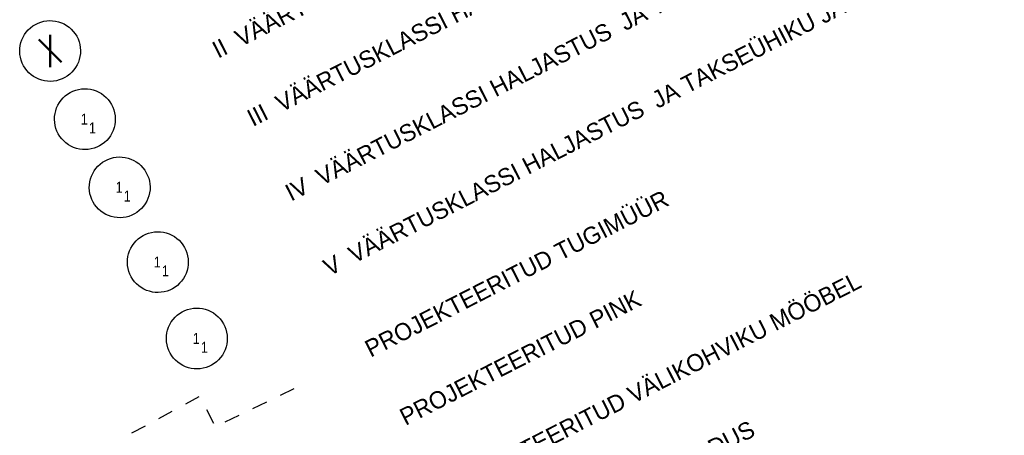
# Model space of a CAD drawing. Header units: metres. Extents: x 538891 to 1080079, y 6588829 to 13178720.
# Tile 619 of 656: x 540280 to 540331, y 6589249 to 6589270. Entities that reach past the tile are written whole.
import ezdxf

# ---------------------------------------------------------------- set-up
doc = ezdxf.new("R2010")
doc.units = ezdxf.units.M
doc.header["$LTSCALE"] = 0.4
doc.linetypes.add('VW-02 Medium Dashed', pattern=[4, 2, -2])
doc.layers.add('KINO_VORMISTUS', color=7, linetype='Continuous')
doc.styles.add('Arial Narrow', font='ARIALN.TTF')
doc.styles.add('HK Explorer Light', font='txt')

msp = doc.modelspace()

# ---------------------------------------------------------------- linework, layer by layer
at = {"layer": 'KINO_VORMISTUS', "color": 140, "linetype": 'Continuous', "lineweight": 50, "true_color": 0x00bfff}
for p, q in [((540281.5509, 6589267.9093), (540281.5509, 6589269.5838)), ((540280.9588, 6589269.3386), (540282.1429, 6589268.1545))]:
    msp.add_line(p, q, dxfattribs=at)
at = {"layer": 'KINO_VORMISTUS', "color": 5, "linetype": 'Continuous', "lineweight": 25, "true_color": 0x0000ff, "flags": 128}
for points in [[(540282.4151, 6589270.0793), (540282.5415, 6589269.9882), (540282.6585, 6589269.8851), (540282.7647, 6589269.7711), (540282.8593, 6589269.6472), (540282.9413, 6589269.5146), (540283.0099, 6589269.3746), (540283.0644, 6589269.2286), (540283.1044, 6589269.0779), (540283.1294, 6589268.924), (540283.1392, 6589268.7685), (540283.1336, 6589268.6127), (540283.1129, 6589268.4582), (540283.0771, 6589268.3065), (540283.0266, 6589268.159), (540282.9619, 6589268.0172), (540282.8836, 6589267.8824), (540282.7925, 6589267.7559), (540282.6894, 6589267.639), (540282.5754, 6589267.5327), (540282.4515, 6589267.4381), (540282.3189, 6589267.3562), (540282.1789, 6589267.2876), (540282.0329, 6589267.233), (540281.8822, 6589267.1931), (540281.7284, 6589267.1681), (540281.5728, 6589267.1583), (540281.417, 6589267.1638), (540281.2625, 6589267.1845), (540281.1108, 6589267.2203), (540280.9633, 6589267.2708), (540280.8215, 6589267.3355), (540280.6867, 6589267.4138), (540280.5602, 6589267.5049), (540280.4433, 6589267.608), (540280.337, 6589267.722), (540280.2425, 6589267.846), (540280.1605, 6589267.9785), (540280.0919, 6589268.1185), (540280.0374, 6589268.2646), (540279.9974, 6589268.4152), (540279.9724, 6589268.5691), (540279.9626, 6589268.7247), (540279.9681, 6589268.8804), (540279.9889, 6589269.0349), (540280.0247, 6589269.1867), (540280.0751, 6589269.3341), (540280.1398, 6589269.4759), (540280.2181, 6589269.6107), (540280.3093, 6589269.7372), (540280.4123, 6589269.8541), (540280.5264, 6589269.9604), (540280.6503, 6589270.055), (540280.7829, 6589270.137), (540280.9229, 6589270.2055), (540281.0689, 6589270.2601), (540281.2196, 6589270.3), (540281.3734, 6589270.325), (540281.529, 6589270.3348), (540281.6848, 6589270.3293), (540281.8393, 6589270.3086), (540281.991, 6589270.2728), (540282.1385, 6589270.2223), (540282.2803, 6589270.1576)], [(540284.2335, 6589266.5166), (540284.36, 6589266.4254), (540284.4769, 6589266.3223), (540284.5832, 6589266.2083), (540284.6778, 6589266.0844), (540284.7597, 6589265.9518), (540284.8283, 6589265.8118), (540284.8828, 6589265.6658), (540284.9228, 6589265.5151), (540284.9478, 6589265.3613), (540284.9576, 6589265.2057), (540284.9521, 6589265.0499), (540284.9313, 6589264.8954), (540284.8956, 6589264.7437), (540284.8451, 6589264.5962), (540284.7804, 6589264.4544), (540284.7021, 6589264.3196), (540284.611, 6589264.1931), (540284.5079, 6589264.0762), (540284.3938, 6589263.9699), (540284.2699, 6589263.8754), (540284.1373, 6589263.7934), (540283.9974, 6589263.7248), (540283.8513, 6589263.6703), (540283.7007, 6589263.6303), (540283.5468, 6589263.6053), (540283.3912, 6589263.5955), (540283.2354, 6589263.601), (540283.0809, 6589263.6218), (540282.9292, 6589263.6576), (540282.7818, 6589263.7081), (540282.6399, 6589263.7727), (540282.5051, 6589263.851), (540282.3787, 6589263.9422), (540282.2617, 6589264.0452), (540282.1555, 6589264.1593), (540282.0609, 6589264.2832), (540281.9789, 6589264.4158), (540281.9103, 6589264.5558), (540281.8558, 6589264.7018), (540281.8159, 6589264.8525), (540281.7909, 6589265.0063), (540281.7811, 6589265.1619), (540281.7866, 6589265.3177), (540281.8073, 6589265.4722), (540281.8431, 6589265.6239), (540281.8936, 6589265.7714), (540281.9583, 6589265.9132), (540282.0366, 6589266.048), (540282.1277, 6589266.1745), (540282.2308, 6589266.2914), (540282.3448, 6589266.3976), (540282.4687, 6589266.4922), (540282.6013, 6589266.5742), (540282.7413, 6589266.6428), (540282.8873, 6589266.6973), (540283.038, 6589266.7373), (540283.1919, 6589266.7623), (540283.3474, 6589266.7721), (540283.5032, 6589266.7666), (540283.6577, 6589266.7458), (540283.8094, 6589266.71), (540283.9569, 6589266.6595), (540284.0987, 6589266.5948)]]:
    msp.add_lwpolyline(points, close=True, dxfattribs=at)
at = {"layer": 'KINO_VORMISTUS', "color": 82, "linetype": 'Continuous', "lineweight": 25, "true_color": 0x33cc00, "flags": 128}
msp.add_lwpolyline([(540286.052, 6589262.9538), (540286.1784, 6589262.8627), (540286.2954, 6589262.7596), (540286.4016, 6589262.6455), (540286.4962, 6589262.5216), (540286.5782, 6589262.389), (540286.6468, 6589262.2491), (540286.7013, 6589262.103), (540286.7412, 6589261.9524), (540286.7662, 6589261.7985), (540286.776, 6589261.6429), (540286.7705, 6589261.4871), (540286.7498, 6589261.3327), (540286.714, 6589261.1809), (540286.6635, 6589261.0335), (540286.5988, 6589260.8916), (540286.5205, 6589260.7568), (540286.4294, 6589260.6304), (540286.3263, 6589260.5134), (540286.2123, 6589260.4072), (540286.0884, 6589260.3126), (540285.9558, 6589260.2306), (540285.8158, 6589260.162), (540285.6698, 6589260.1075), (540285.5191, 6589260.0676), (540285.3652, 6589260.0426), (540285.2097, 6589260.0328), (540285.0539, 6589260.0383), (540284.8994, 6589260.059), (540284.7477, 6589260.0948), (540284.6002, 6589260.1453), (540284.4584, 6589260.21), (540284.3236, 6589260.2883), (540284.1971, 6589260.3794), (540284.0802, 6589260.4825), (540283.9739, 6589260.5965), (540283.8793, 6589260.7204), (540283.7974, 6589260.853), (540283.7288, 6589260.993), (540283.6742, 6589261.139), (540283.6343, 6589261.2897), (540283.6093, 6589261.4436), (540283.5995, 6589261.5991), (540283.605, 6589261.7549), (540283.6257, 6589261.9094), (540283.6615, 6589262.0611), (540283.712, 6589262.2086), (540283.7767, 6589262.3504), (540283.855, 6589262.4852), (540283.9461, 6589262.6117), (540284.0492, 6589262.7286), (540284.1633, 6589262.8349), (540284.2872, 6589262.9295), (540284.4198, 6589263.0114), (540284.5597, 6589263.08), (540284.7058, 6589263.1345), (540284.8564, 6589263.1745), (540285.0103, 6589263.1995), (540285.1659, 6589263.2093), (540285.3217, 6589263.2038), (540285.4761, 6589263.183), (540285.6279, 6589263.1473), (540285.7753, 6589263.0968), (540285.9172, 6589263.0321)], close=True, dxfattribs=at)
at = {"layer": 'KINO_VORMISTUS', "color": 30, "linetype": 'Continuous', "lineweight": 25, "true_color": 0xff7f00, "flags": 128}
msp.add_lwpolyline([(540288.045, 6589259.049), (540288.1714, 6589258.9579), (540288.2884, 6589258.8548), (540288.3946, 6589258.7408), (540288.4892, 6589258.6168), (540288.5712, 6589258.4843), (540288.6398, 6589258.3443), (540288.6943, 6589258.1982), (540288.7342, 6589258.0476), (540288.7592, 6589257.8937), (540288.769, 6589257.7381), (540288.7635, 6589257.5824), (540288.7428, 6589257.4279), (540288.707, 6589257.2761), (540288.6565, 6589257.1287), (540288.5918, 6589256.9869), (540288.5135, 6589256.8521), (540288.4224, 6589256.7256), (540288.3193, 6589256.6087), (540288.2053, 6589256.5024), (540288.0814, 6589256.4078), (540287.9488, 6589256.3258), (540287.8088, 6589256.2573), (540287.6628, 6589256.2027), (540287.5121, 6589256.1628), (540287.3582, 6589256.1378), (540287.2027, 6589256.128), (540287.0469, 6589256.1335), (540286.8924, 6589256.1542), (540286.7407, 6589256.19), (540286.5932, 6589256.2405), (540286.4514, 6589256.3052), (540286.3166, 6589256.3835), (540286.1901, 6589256.4746), (540286.0732, 6589256.5777), (540285.9669, 6589256.6917), (540285.8723, 6589256.8156), (540285.7904, 6589256.9482), (540285.7218, 6589257.0882), (540285.6673, 6589257.2342), (540285.6273, 6589257.3849), (540285.6023, 6589257.5388), (540285.5925, 6589257.6943), (540285.598, 6589257.8501), (540285.6188, 6589258.0046), (540285.6545, 6589258.1563), (540285.705, 6589258.3038), (540285.7697, 6589258.4456), (540285.848, 6589258.5804), (540285.9391, 6589258.7069), (540286.0422, 6589258.8238), (540286.1563, 6589258.9301), (540286.2802, 6589259.0247), (540286.4128, 6589259.1066), (540286.5527, 6589259.1752), (540286.6988, 6589259.2298), (540286.8494, 6589259.2697), (540287.0033, 6589259.2947), (540287.1589, 6589259.3045), (540287.3147, 6589259.299), (540287.4692, 6589259.2783), (540287.6209, 6589259.2425), (540287.7683, 6589259.192), (540287.9102, 6589259.1273)], close=True, dxfattribs=at)
at = {"layer": 'KINO_VORMISTUS', "color": 25, "linetype": 'Continuous', "lineweight": 25, "true_color": 0x995f4c, "flags": 128}
msp.add_lwpolyline([(540290.0816, 6589255.0587), (540290.2081, 6589254.9676), (540290.325, 6589254.8645), (540290.4313, 6589254.7504), (540290.5259, 6589254.6265), (540290.6078, 6589254.4939), (540290.6764, 6589254.354), (540290.731, 6589254.2079), (540290.7709, 6589254.0573), (540290.7959, 6589253.9034), (540290.8057, 6589253.7478), (540290.8002, 6589253.592), (540290.7795, 6589253.4376), (540290.7437, 6589253.2858), (540290.6932, 6589253.1384), (540290.6285, 6589252.9965), (540290.5502, 6589252.8617), (540290.4591, 6589252.7353), (540290.356, 6589252.6183), (540290.2419, 6589252.5121), (540290.118, 6589252.4175), (540289.9854, 6589252.3355), (540289.8455, 6589252.267), (540289.6994, 6589252.2124), (540289.5488, 6589252.1725), (540289.3949, 6589252.1475), (540289.2393, 6589252.1377), (540289.0835, 6589252.1432), (540288.9291, 6589252.1639), (540288.7773, 6589252.1997), (540288.6299, 6589252.2502), (540288.488, 6589252.3149), (540288.3532, 6589252.3932), (540288.2268, 6589252.4843), (540288.1098, 6589252.5874), (540288.0036, 6589252.7014), (540287.909, 6589252.8253), (540287.827, 6589252.9579), (540287.7584, 6589253.0979), (540287.7039, 6589253.2439), (540287.664, 6589253.3946), (540287.639, 6589253.5485), (540287.6292, 6589253.704), (540287.6347, 6589253.8598), (540287.6554, 6589254.0143), (540287.6912, 6589254.166), (540287.7417, 6589254.3135), (540287.8064, 6589254.4553), (540287.8847, 6589254.5901), (540287.9758, 6589254.7166), (540288.0789, 6589254.8335), (540288.1929, 6589254.9398), (540288.3168, 6589255.0344), (540288.4494, 6589255.1163), (540288.5894, 6589255.1849), (540288.7354, 6589255.2395), (540288.8861, 6589255.2794), (540289.04, 6589255.3044), (540289.1955, 6589255.3142), (540289.3513, 6589255.3087), (540289.5058, 6589255.288), (540289.6575, 6589255.2522), (540289.805, 6589255.2017), (540289.9468, 6589255.137)], close=True, dxfattribs=at)
at = {"layer": 'KINO_VORMISTUS', "color": 7, "linetype": 'VW-02 Medium Dashed', "lineweight": 25, "flags": 128}
msp.add_lwpolyline([(540285.825, 6589248.7881), (540289.3627, 6589250.706), (540290.1754, 6589249.1138), (540294.3814, 6589251.1483)], dxfattribs=at)

# ---------------------------------------------------------------- texts
at = {"layer": 'KINO_VORMISTUS', "color": 7, "char_height": 0.896875, "attachment_point": 1, "rotation": 27.03983, "line_spacing_factor": 0.991394, "style": 'HK Explorer Light'}
for s, insert in [('II  VÄÄRTUSKLASSI HALJASTUS  JA TAKSEÜHIKU JÄRJEKORRANUMBER', (540289.9192, 6589269.1364)), ('III  VÄÄRTUSKLASSI HALJASTUS  JA TAKSEÜHIKU JÄRJEKORRANUMBER', (540291.7377, 6589265.5736)), ('IV  VÄÄRTUSKLASSI HALJASTUS  JA TAKSEÜHIKU JÄRJEKORRANUMBER', (540293.7307, 6589261.6688)), ('V  VÄÄRTUSKLASSI HALJASTUS  JA TAKSEÜHIKU JÄRJEKORRANUMBER', (540295.7237, 6589257.764)), ('PROJEKTEERITUD TUGIMÜÜR', (540297.8913, 6589253.5172)), ('PROJEKTEERITUD VÄLIKOHVIKU MÖÖBEL', (540301.7027, 6589246.0497)), ('PROJEKTEERITUD PINK', (540299.7097, 6589249.9545)), ('PROJEKTEERITUD SÕLME ASUKOHT JA TÄHIS (vt. joonist MA-7-13, MA-7-14, MA-7-15, MA-7-16)', (540309.6747, 6589230.4305)), ('PROJEKTEERITUD PANDUS', (540303.6957, 6589242.1449))]:
    msp.add_mtext(s, dxfattribs=dict(at, insert=insert))
at = {"layer": 'KINO_VORMISTUS', "color": 250, "true_color": 0x333333, "char_height": 0.5708, "width": 0.422404, "attachment_point": 1, "line_spacing_factor": 2.63829, "style": 'Arial Narrow'}
for insert in [(540283.1581, 6589265.4746), (540284.9766, 6589261.9119), (540286.9696, 6589258.0071), (540289.0062, 6589254.0168)]:
    msp.add_mtext('1', dxfattribs=dict(at, insert=insert))
at = {"layer": 'KINO_VORMISTUS', "color": 175, "true_color": 0x3b3bb3, "char_height": 0.5708, "attachment_point": 1, "line_spacing_factor": 2.63829, "style": 'Arial Narrow'}
for insert in [(540283.5805, 6589265.0106), (540285.399, 6589261.4479), (540287.392, 6589257.5431), (540289.4286, 6589253.5528)]:
    msp.add_mtext('1', dxfattribs=dict(at, insert=insert))

doc.saveas('drawing.dxf')
